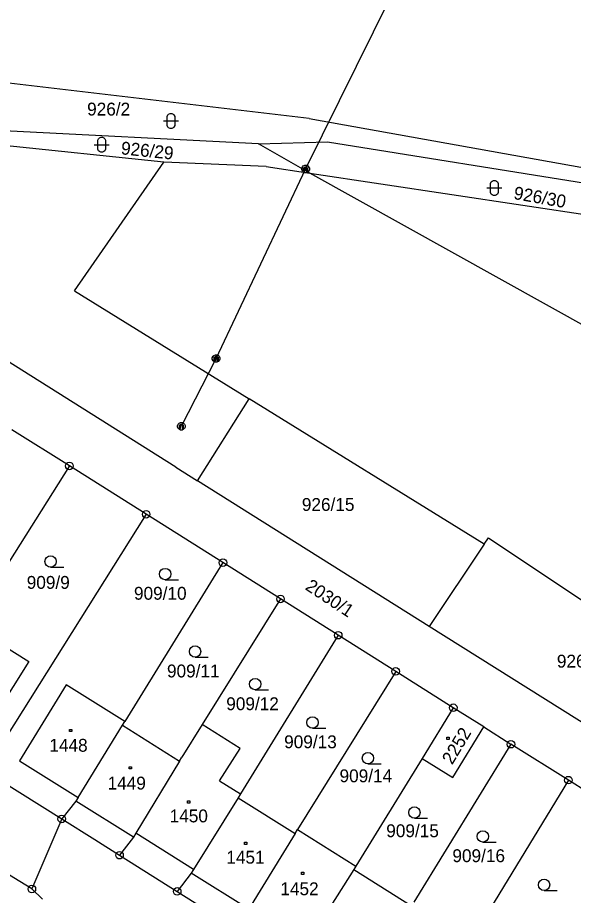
# Model space of a CAD drawing. Extents: x -795483 to -789093, y -1112258 to -1108741.
# Drawn here: x -791263.7 to -791190.2, y -1109356.5 to -1109240.5 of the extents above; entities that cross this region are included whole.
import ezdxf

# ---------------------------------------------------------------- set-up
doc = ezdxf.new("R2010")
doc.units = 0
for name, color, linetype in [('Vrstva 1', 7, 'Continuous'), ('Vrstva 12', 7, 'Continuous'), ('Vrstva 14', 7, 'Continuous'), ('Vrstva 15', 7, 'Continuous'), ('Vrstva 2', 7, 'Continuous'), ('Vrstva 23', 7, 'Continuous'), ('Vrstva 25', 7, 'Continuous'), ('Vrstva 26', 7, 'Continuous'), ('Vrstva 28', 7, 'Continuous')]:
    doc.layers.add(name, color=color, linetype=linetype)

msp = doc.modelspace()

# ---------------------------------------------------------------- linework, layer by layer
at = {"layer": 'Vrstva 1'}
for p, q in [((-791225.17, -1109253.83), (-791308.66, -1109243.99)), ((-791244.36, -1109259.58), (-791302.5, -1109253.59)), ((-791231.84, -1109257.19), (-791302.5, -1109253.59)), ((-791225.17, -1109253.83), (-791165.88, -1109264.45)), ((-791231.84, -1109257.19), (-791222.74, -1109256.93)), ((-791225.07, -1109261.03), (-791231.84, -1109257.19)), ((-791222.74, -1109256.93), (-791160.66, -1109266.82)), ((-791242.77, -1109299.92), (-791309.47, -1109257.97)), ((-791256.14, -1109276.61), (-791244.36, -1109259.58)), ((-791230.84, -1109260.16), (-791244.36, -1109259.58)), ((-791230.84, -1109260.16), (-791225.07, -1109261.03)), ((-791225.07, -1109261.03), (-791165.19, -1109270.09)), ((-791139.62, -1109308.68), (-791225.07, -1109261.03)), ((-791256.14, -1109276.61), (-791233.08, -1109290.89)), ((-791239.89, -1109301.73), (-791233.08, -1109290.89)), ((-791202.04, -1109310.11), (-791233.08, -1109290.89)), ((-791256.84, -1109299.76), (-791264.45, -1109294.96)), ((-791256.84, -1109299.76), (-791270.04, -1109320.68)), ((-791246.69, -1109306.15), (-791256.84, -1109299.76)), ((-791242.77, -1109299.92), (-791239.89, -1109301.73)), ((-791209.29, -1109320.97), (-791239.89, -1109301.73)), ((-791246.69, -1109306.15), (-791268.01, -1109340.04)), ((-791236.55, -1109312.54), (-791246.69, -1109306.15)), ((-791202.04, -1109310.11), (-791201.47, -1109309.27)), ((-791201.47, -1109309.27), (-791177.62, -1109325.23)), ((-791202.04, -1109310.11), (-791209.29, -1109320.97)), ((-791236.55, -1109312.54), (-791249.52, -1109333.53)), ((-791228.94, -1109317.33), (-791236.55, -1109312.54)), ((-791228.94, -1109317.33), (-791239.27, -1109333.93)), ((-791221.32, -1109322.13), (-791228.94, -1109317.33)), ((-791270.04, -1109320.68), (-791262.19, -1109325.6)), ((-791177.2, -1109341.16), (-791209.29, -1109320.97)), ((-791221.32, -1109322.13), (-791234.22, -1109343.11)), ((-791213.72, -1109326.92), (-791221.32, -1109322.13)), ((-791262.19, -1109325.6), (-791268.48, -1109335.59)), ((-791213.72, -1109326.92), (-791226.68, -1109347.83)), ((-791206.11, -1109331.72), (-791213.72, -1109326.92)), ((-791257.25, -1109328.7), (-791263.41, -1109338.74)), ((-791249.52, -1109333.53), (-791257.25, -1109328.7)), ((-791206.11, -1109331.72), (-791210.23, -1109338.44)), ((-791202.07, -1109334.26), (-791206.11, -1109331.72)), ((-791249.83, -1109334.02), (-791249.52, -1109333.53)), ((-791255.68, -1109343.57), (-791249.83, -1109334.02)), ((-791249.83, -1109334.02), (-791242.29, -1109338.79)), ((-791239.27, -1109333.93), (-791241.97, -1109338.27)), ((-791234.25, -1109337.11), (-791239.27, -1109333.93)), ((-791206.19, -1109340.93), (-791202.07, -1109334.26)), ((-791202.07, -1109334.26), (-791198.5, -1109336.54)), ((-791237.01, -1109341.37), (-791234.25, -1109337.11)), ((-791198.5, -1109336.54), (-791211.33, -1109357.44)), ((-791190.91, -1109341.29), (-791198.5, -1109336.54)), ((-791242.29, -1109338.79), (-791241.97, -1109338.27)), ((-791210.23, -1109338.44), (-791218.97, -1109352.65)), ((-791210.23, -1109338.44), (-791206.19, -1109340.93)), ((-791263.41, -1109338.74), (-791255.68, -1109343.57)), ((-791242.29, -1109338.79), (-791248.07, -1109348.32)), ((-791268.01, -1109340.04), (-791257.84, -1109346.42)), ((-791237.01, -1109341.37), (-791234.22, -1109343.11)), ((-791190.91, -1109341.29), (-791203.67, -1109362.23)), ((-791180.78, -1109347.68), (-791190.91, -1109341.29)), ((-791234.22, -1109343.11), (-791234.55, -1109343.64)), ((-791255.99, -1109344.07), (-791257.84, -1109346.42)), ((-791255.68, -1109343.57), (-791255.99, -1109344.07)), ((-791234.55, -1109343.64), (-791240.42, -1109353.09)), ((-791234.55, -1109343.64), (-791226.99, -1109348.33)), ((-791257.84, -1109346.42), (-791261.79, -1109355.68)), ((-791257.84, -1109346.42), (-791253.48, -1109349.15)), ((-791226.99, -1109348.33), (-791226.68, -1109347.83)), ((-791226.68, -1109347.83), (-791218.97, -1109352.65)), ((-791261.79, -1109355.68), (-791272.88, -1109348.85)), ((-791248.38, -1109348.82), (-791250.21, -1109351.21)), ((-791248.07, -1109348.32), (-791248.38, -1109348.82)), ((-791226.99, -1109348.33), (-791232.81, -1109357.83)), ((-791253.48, -1109349.15), (-791250.21, -1109351.21)), ((-791250.21, -1109351.21), (-791242.59, -1109356)), ((-791240.74, -1109353.59), (-791242.59, -1109356)), ((-791240.42, -1109353.09), (-791240.74, -1109353.59)), ((-791219.26, -1109353.1), (-791225.27, -1109362.54)), ((-791218.97, -1109352.65), (-791219.26, -1109353.1)), ((-791219.26, -1109353.1), (-791211.62, -1109357.9)), ((-791260.38, -1109357.04), (-791261.79, -1109355.68)), ((-791242.59, -1109356), (-791234.98, -1109360.78))]:
    msp.add_line(p, q, dxfattribs=at)
at = {"layer": 'Vrstva 12'}
for p, q in [((-791225.63, -1109260.5), (-791206.64, -1109222.16)), ((-791237.45, -1109285.55), (-791225.63, -1109260.5)), ((-791242.04, -1109294.51), (-791237.45, -1109285.55))]:
    msp.add_line(p, q, dxfattribs=at)
at = {"layer": 'Vrstva 2'}
for p, q in [((-791248.38, -1109348.82), (-791255.99, -1109344.07)), ((-791240.42, -1109353.09), (-791248.07, -1109348.32)), ((-791233.13, -1109358.34), (-791240.74, -1109353.59))]:
    msp.add_line(p, q, dxfattribs=at)
at = {"layer": 'Vrstva 23'}
for p, q in [((-791243.92, -1109253.55), (-791243.82, -1109253.35)), ((-791243.92, -1109254.75), (-791243.92, -1109253.55)), ((-791243.82, -1109253.35), (-791243.72, -1109253.25)), ((-791243.72, -1109253.25), (-791243.52, -1109253.15)), ((-791243.52, -1109253.15), (-791243.32, -1109253.15)), ((-791243.32, -1109253.15), (-791243.12, -1109253.25)), ((-791243.12, -1109253.25), (-791243.02, -1109253.35)), ((-791243.02, -1109253.35), (-791242.92, -1109253.55)), ((-791242.92, -1109253.55), (-791242.92, -1109254.75)), ((-791244.42, -1109254.15), (-791242.42, -1109254.15)), ((-791243.82, -1109254.95), (-791243.92, -1109254.75)), ((-791243.72, -1109255.05), (-791243.82, -1109254.95)), ((-791243.02, -1109254.95), (-791243.12, -1109255.05)), ((-791242.92, -1109254.75), (-791243.02, -1109254.95)), ((-791243.52, -1109255.15), (-791243.72, -1109255.05)), ((-791243.32, -1109255.15), (-791243.52, -1109255.15)), ((-791243.12, -1109255.05), (-791243.32, -1109255.15)), ((-791253.57, -1109257.29), (-791251.57, -1109257.29)), ((-791253.07, -1109256.69), (-791252.97, -1109256.49)), ((-791253.07, -1109257.89), (-791253.07, -1109256.69)), ((-791252.97, -1109256.49), (-791252.87, -1109256.39)), ((-791252.87, -1109256.39), (-791252.67, -1109256.29)), ((-791252.67, -1109256.29), (-791252.47, -1109256.29)), ((-791252.47, -1109256.29), (-791252.27, -1109256.39)), ((-791252.27, -1109256.39), (-791252.17, -1109256.49)), ((-791252.17, -1109256.49), (-791252.07, -1109256.69)), ((-791252.07, -1109256.69), (-791252.07, -1109257.89)), ((-791252.97, -1109258.09), (-791253.07, -1109257.89)), ((-791252.87, -1109258.19), (-791252.97, -1109258.09)), ((-791252.67, -1109258.29), (-791252.87, -1109258.19)), ((-791252.47, -1109258.29), (-791252.67, -1109258.29)), ((-791252.27, -1109258.19), (-791252.47, -1109258.29)), ((-791252.17, -1109258.09), (-791252.27, -1109258.19)), ((-791252.07, -1109257.89), (-791252.17, -1109258.09)), ((-791201.69, -1109263.01), (-791199.69, -1109263.01)), ((-791201.19, -1109262.41), (-791201.09, -1109262.21)), ((-791201.19, -1109263.61), (-791201.19, -1109262.41)), ((-791201.09, -1109262.21), (-791200.99, -1109262.11)), ((-791200.99, -1109262.11), (-791200.79, -1109262.01)), ((-791200.79, -1109262.01), (-791200.59, -1109262.01)), ((-791200.59, -1109262.01), (-791200.39, -1109262.11)), ((-791200.39, -1109262.11), (-791200.29, -1109262.21)), ((-791200.29, -1109262.21), (-791200.19, -1109262.41)), ((-791200.19, -1109262.41), (-791200.19, -1109263.61)), ((-791201.09, -1109263.81), (-791201.19, -1109263.61)), ((-791200.99, -1109263.91), (-791201.09, -1109263.81)), ((-791200.79, -1109264.01), (-791200.99, -1109263.91)), ((-791200.59, -1109264.01), (-791200.79, -1109264.01)), ((-791200.39, -1109263.91), (-791200.59, -1109264.01)), ((-791200.29, -1109263.81), (-791200.39, -1109263.91)), ((-791200.19, -1109263.61), (-791200.29, -1109263.81)), ((-791259.31, -1109313.14), (-791257.56, -1109313.14)), ((-791244.18, -1109314.79), (-791242.43, -1109314.79)), ((-791240.23, -1109325.03), (-791238.48, -1109325.03)), ((-791232.29, -1109329.34), (-791230.54, -1109329.34)), ((-791224.71, -1109334.42), (-791222.96, -1109334.42)), ((-791217.39, -1109339.13), (-791215.64, -1109339.13)), ((-791211.25, -1109346.32), (-791209.5, -1109346.32)), ((-791202.21, -1109349.48), (-791200.46, -1109349.48)), ((-791194.12, -1109355.88), (-791192.37, -1109355.88))]:
    msp.add_line(p, q, dxfattribs=at)
for centre in [(-791259.31, -1109312.39), (-791244.18, -1109314.04), (-791240.23, -1109324.28), (-791232.29, -1109328.59), (-791224.71, -1109333.67), (-791217.39, -1109338.38), (-791211.25, -1109345.57), (-791202.21, -1109348.73), (-791194.12, -1109355.13)]:
    msp.add_circle(centre, 0.75, dxfattribs=at)
at = {"layer": 'Vrstva 25'}
for p, q in [((-791256.8, -1109334.58), (-791256.5, -1109334.58)), ((-791256.8, -1109334.88), (-791256.8, -1109334.58)), ((-791256.5, -1109334.88), (-791256.8, -1109334.88)), ((-791256.5, -1109334.58), (-791256.5, -1109334.88)), ((-791206.96, -1109335.62), (-791206.66, -1109335.62)), ((-791206.96, -1109335.92), (-791206.96, -1109335.62)), ((-791206.66, -1109335.92), (-791206.96, -1109335.92)), ((-791206.66, -1109335.62), (-791206.66, -1109335.92)), ((-791248.93, -1109339.51), (-791248.63, -1109339.51)), ((-791248.93, -1109339.81), (-791248.93, -1109339.51)), ((-791248.63, -1109339.51), (-791248.63, -1109339.81)), ((-791248.63, -1109339.81), (-791248.93, -1109339.81)), ((-791241.21, -1109344.02), (-791240.91, -1109344.02)), ((-791241.21, -1109344.32), (-791241.21, -1109344.02)), ((-791240.91, -1109344.32), (-791241.21, -1109344.32)), ((-791240.91, -1109344.02), (-791240.91, -1109344.32)), ((-791233.71, -1109349.48), (-791233.41, -1109349.48)), ((-791233.71, -1109349.78), (-791233.71, -1109349.48)), ((-791233.41, -1109349.78), (-791233.71, -1109349.78)), ((-791233.41, -1109349.48), (-791233.41, -1109349.78)), ((-791226.17, -1109353.47), (-791225.87, -1109353.47)), ((-791226.17, -1109353.77), (-791226.17, -1109353.47)), ((-791225.87, -1109353.47), (-791225.87, -1109353.77)), ((-791225.87, -1109353.77), (-791226.17, -1109353.77))]:
    msp.add_line(p, q, dxfattribs=at)
at = {"layer": 'Vrstva 26'}
for p, q in [((-791226.13, -1109260.4), (-791226.03, -1109260.2)), ((-791226.13, -1109260.6), (-791226.13, -1109260.4)), ((-791226.03, -1109260.8), (-791226.13, -1109260.6)), ((-791226.03, -1109260.2), (-791225.93, -1109260.1)), ((-791225.93, -1109260.1), (-791225.73, -1109260)), ((-791225.93, -1109260.3), (-791225.93, -1109260.7)), ((-791225.93, -1109260.7), (-791225.73, -1109260.8)), ((-791225.73, -1109260), (-791225.53, -1109260)), ((-791225.73, -1109260.8), (-791225.73, -1109260.2)), ((-791225.73, -1109260.2), (-791225.53, -1109260.2)), ((-791225.53, -1109260), (-791225.33, -1109260.1)), ((-791225.53, -1109260.2), (-791225.53, -1109260.8)), ((-791225.53, -1109260.8), (-791225.33, -1109260.7)), ((-791225.33, -1109260.1), (-791225.23, -1109260.2)), ((-791225.33, -1109260.7), (-791225.33, -1109260.3)), ((-791225.23, -1109260.2), (-791225.13, -1109260.4)), ((-791225.13, -1109260.6), (-791225.23, -1109260.8)), ((-791225.13, -1109260.4), (-791225.13, -1109260.6)), ((-791225.93, -1109260.9), (-791226.03, -1109260.8)), ((-791225.73, -1109261), (-791225.93, -1109260.9)), ((-791225.53, -1109261), (-791225.73, -1109261)), ((-791225.33, -1109260.9), (-791225.53, -1109261)), ((-791225.23, -1109260.8), (-791225.33, -1109260.9)), ((-791237.85, -1109285.25), (-791237.75, -1109285.15)), ((-791237.75, -1109285.15), (-791237.55, -1109285.05)), ((-791237.55, -1109285.05), (-791237.35, -1109285.05)), ((-791237.35, -1109285.05), (-791237.15, -1109285.15)), ((-791237.15, -1109285.15), (-791237.05, -1109285.25)), ((-791237.95, -1109285.45), (-791237.85, -1109285.25)), ((-791237.95, -1109285.65), (-791237.95, -1109285.45)), ((-791237.85, -1109285.85), (-791237.95, -1109285.65)), ((-791237.75, -1109285.95), (-791237.85, -1109285.85)), ((-791237.75, -1109285.35), (-791237.75, -1109285.75)), ((-791237.75, -1109285.75), (-791237.55, -1109285.85)), ((-791237.55, -1109286.05), (-791237.75, -1109285.95)), ((-791237.55, -1109285.85), (-791237.55, -1109285.25)), ((-791237.55, -1109285.25), (-791237.35, -1109285.25)), ((-791237.35, -1109286.05), (-791237.55, -1109286.05)), ((-791237.35, -1109285.25), (-791237.35, -1109285.85)), ((-791237.35, -1109285.85), (-791237.15, -1109285.75)), ((-791237.15, -1109285.95), (-791237.35, -1109286.05)), ((-791237.15, -1109285.75), (-791237.15, -1109285.35)), ((-791237.05, -1109285.85), (-791237.15, -1109285.95)), ((-791237.05, -1109285.25), (-791236.95, -1109285.45)), ((-791236.95, -1109285.65), (-791237.05, -1109285.85)), ((-791236.95, -1109285.45), (-791236.95, -1109285.65)), ((-791242.54, -1109294.41), (-791242.44, -1109294.21)), ((-791242.54, -1109294.61), (-791242.54, -1109294.41)), ((-791242.44, -1109294.21), (-791242.34, -1109294.11)), ((-791242.34, -1109294.11), (-791242.14, -1109294.01)), ((-791242.34, -1109294.31), (-791242.34, -1109294.71)), ((-791242.14, -1109294.01), (-791241.94, -1109294.01)), ((-791242.14, -1109294.81), (-791242.14, -1109294.21)), ((-791242.14, -1109294.21), (-791241.94, -1109294.21)), ((-791241.94, -1109294.01), (-791241.74, -1109294.11)), ((-791241.94, -1109294.21), (-791241.94, -1109294.81)), ((-791241.74, -1109294.11), (-791241.64, -1109294.21)), ((-791241.74, -1109294.71), (-791241.74, -1109294.31)), ((-791241.64, -1109294.21), (-791241.54, -1109294.41)), ((-791241.54, -1109294.41), (-791241.54, -1109294.61)), ((-791242.44, -1109294.81), (-791242.54, -1109294.61)), ((-791242.34, -1109294.91), (-791242.44, -1109294.81)), ((-791242.34, -1109294.71), (-791242.14, -1109294.81)), ((-791242.14, -1109295.01), (-791242.34, -1109294.91)), ((-791241.94, -1109295.01), (-791242.14, -1109295.01)), ((-791241.94, -1109294.81), (-791241.74, -1109294.71)), ((-791241.74, -1109294.91), (-791241.94, -1109295.01)), ((-791241.64, -1109294.81), (-791241.74, -1109294.91)), ((-791241.54, -1109294.61), (-791241.64, -1109294.81))]:
    msp.add_line(p, q, dxfattribs=at)
at = {"layer": 'Vrstva 28'}
for centre, radius in [((-791256.84, -1109299.76), 0.5), ((-791256.84, -1109299.76), 0.01), ((-791246.69, -1109306.15), 0.5), ((-791246.69, -1109306.15), 0.01), ((-791236.55, -1109312.54), 0.5), ((-791236.55, -1109312.54), 0.01), ((-791228.94, -1109317.33), 0.5), ((-791228.94, -1109317.33), 0.01), ((-791221.32, -1109322.13), 0.5), ((-791221.32, -1109322.13), 0.01), ((-791213.72, -1109326.92), 0.5), ((-791213.72, -1109326.92), 0.01), ((-791206.11, -1109331.72), 0.5), ((-791206.11, -1109331.72), 0.01), ((-791198.5, -1109336.54), 0.5), ((-791198.5, -1109336.54), 0.01), ((-791190.91, -1109341.29), 0.5), ((-791190.91, -1109341.29), 0.01), ((-791257.84, -1109346.42), 0.5), ((-791257.84, -1109346.42), 0.01), ((-791250.21, -1109351.21), 0.5), ((-791250.21, -1109351.21), 0.01), ((-791261.79, -1109355.68), 0.5), ((-791261.79, -1109355.68), 0.01), ((-791242.59, -1109356), 0.5), ((-791242.59, -1109356), 0.01)]:
    msp.add_circle(centre, radius, dxfattribs=at)

# ---------------------------------------------------------------- texts
at = {"layer": 'Vrstva 14'}
for s, p in [('926/2', (-791254.49, -1109253.43)), ('926/15', (-791226.12, -1109305.7)), ('909/9', (-791262.47, -1109316)), ('909/10', (-791248.3, -1109317.44)), ('909/11', (-791243.94, -1109327.71)), ('909/12', (-791236.11, -1109332.04)), ('909/13', (-791228.46, -1109337.07)), ('909/14', (-791221.14, -1109341.57)), ('909/15', (-791214.97, -1109348.83)), ('909/16', (-791206.23, -1109352.13))]:
    msp.add_text(s, height=1.7, dxfattribs=at).set_placement(p)
for s, rotation, p in [('926/29', 354.0793, (-791250.08, -1109258.55)), ('926/30', 349.8815, (-791198.23, -1109264.45)), ('2030/1', 326.5371, (-791225.79, -1109316.01)), ('926/16', 0.3992, (-791192.42, -1109326.42))]:
    msp.add_text(s, height=1.7, rotation=rotation, dxfattribs=at).set_placement(p)
at = {"layer": 'Vrstva 15'}
msp.add_text('2252', height=1.7, rotation=59.0493, dxfattribs=at).set_placement((-791206.26, -1109339.34))
for s, p in [('1448', (-791259.48, -1109337.53)), ('1449', (-791251.79, -1109342.53)), ('1450', (-791243.59, -1109346.87)), ('1451', (-791236.1, -1109352.33)), ('1452', (-791228.96, -1109356.5))]:
    msp.add_text(s, height=1.7, dxfattribs=at).set_placement(p)

doc.saveas('drawing.dxf')
